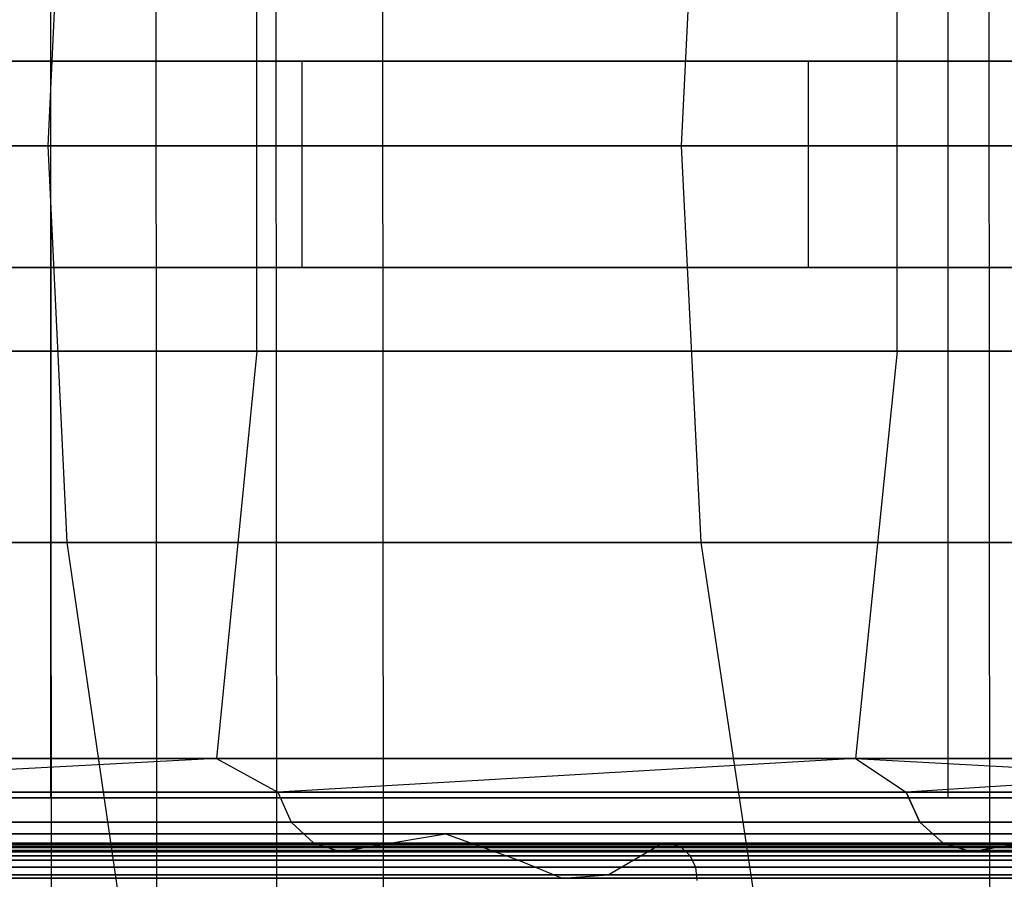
# Model space of a CAD drawing. Extents: x -172 to 172, y -29 to 28.
# Tile 848 of 914: x 136.54 to 143.7, y -5.2 to 1.05. Entities that reach past the tile are written whole.
import ezdxf

# ---------------------------------------------------------------- set-up
doc = ezdxf.new("R2010")
doc.units = 0
doc.header["$LTSCALE"] = 25.4
doc.layers.get('0').update_dxf_attribs({"linetype": 'CONTINUOUS'})

# ---------------------------------------------------------------- blocks, each defined once
blk = doc.blocks.new('RYFLO_AURA_STL')
at = {"color": 0}
for p, q in [((137.5374, -7.3033, -1143.3234), (137.5285, 7.0967, -1143.3298)), ((137.5374, -7.3033, -1143.3234), (137.5285, 7.0967, -1143.3298)), ((137.5374, -7.3033, -1343.1769), (137.5285, 7.0967, -1343.1704)), ((137.5374, -7.3033, -1343.1769), (137.5285, 7.0967, -1343.1704)), ((139.185, -7.3033, -1145.6315), (139.1761, 7.0967, -1145.6377)), ((139.185, -7.3033, -1145.6315), (139.1761, 7.0967, -1145.6377)), ((139.185, -7.3033, -1340.8688), (139.1761, 7.0967, -1340.8625)), ((139.185, -7.3033, -1340.8688), (139.1761, 7.0967, -1340.8625)), ((136.7605, 6.146, -1143.8878), (136.7682, -6.354, -1143.8822)), ((136.7605, 6.146, -1143.8878), (136.7682, -6.354, -1143.8822)), ((136.7605, 6.146, -1342.6124), (136.7682, -6.354, -1342.618)), ((136.7605, 6.146, -1342.6124), (136.7682, -6.354, -1342.618)), ((138.3989, 6.146, -1146.1829), (138.4067, -6.354, -1146.1774)), ((138.3989, 6.146, -1146.1829), (138.4067, -6.354, -1146.1774)), ((138.3989, 6.146, -1340.3174), (138.4067, -6.354, -1340.3229)), ((138.3989, 6.146, -1340.3174), (138.4067, -6.354, -1340.3229)), ((143.5795, 6.146, -1154.0243), (143.5876, -6.354, -1154.0193)), ((143.5795, 6.146, -1154.0243), (143.5876, -6.354, -1154.0193)), ((143.5795, 6.146, -1332.476), (143.5876, -6.354, -1332.481)), ((143.5795, 6.146, -1332.476), (143.5876, -6.354, -1332.481)), ((136.7644, 4.396, -1143.885), (136.7644, -4.604, -1143.885)), ((136.7644, 4.396, -1143.885), (136.7644, -4.604, -1143.885)), ((136.7644, 4.396, -1342.6152), (136.7644, -4.604, -1342.6152)), ((136.7644, 4.396, -1342.6152), (136.7644, -4.604, -1342.6152)), ((143.2862, -4.604, -1155.4442), (143.2862, 4.396, -1155.4442)), ((143.2862, -4.604, -1155.4442), (143.2862, 4.396, -1155.4442)), ((143.2862, -4.604, -1331.056), (143.2862, 4.396, -1331.056)), ((143.2862, -4.604, -1331.056), (143.2862, 4.396, -1331.056)), ((136.7458, 0.133, -1157.327), (136.8842, 3.0149, -1157.2401)), ((136.7458, 0.133, -1157.327), (136.8842, 3.0149, -1157.2401)), ((136.7458, 0.133, -1329.1732), (136.8842, 3.0149, -1329.2601)), ((136.7458, 0.133, -1329.1732), (136.8842, 3.0149, -1329.2601)), ((141.3485, 0.133, -1165.1296), (141.4915, 3.0149, -1165.0505)), ((141.3485, 0.133, -1165.1296), (141.4915, 3.0149, -1165.0505)), ((141.3485, 0.133, -1321.3706), (141.4915, 3.0149, -1321.4497)), ((141.3485, 0.133, -1321.3706), (141.4915, 3.0149, -1321.4497)), ((138.2637, -1.3568, -1156.3733), (138.2636, 1.6231, -1156.3733)), ((138.2637, -1.3568, -1156.3733), (138.2636, 1.6231, -1156.3733)), ((138.2637, -1.3568, -1330.127), (138.2636, 1.6231, -1330.127)), ((138.2637, -1.3568, -1330.127), (138.2636, 1.6231, -1330.127)), ((142.9174, -1.3568, -1164.2625), (142.9173, 1.6231, -1164.2625)), ((142.9174, -1.3568, -1164.2625), (142.9173, 1.6231, -1164.2625)), ((142.9174, -1.3568, -1322.2378), (142.9173, 1.6231, -1322.2378)), ((142.9174, -1.3568, -1322.2378), (142.9173, 1.6231, -1322.2378)), ((131.7381, 0.75, -1150.697), (138.5936, 0.75, -1161.3184)), ((131.7381, 0.75, -1150.697), (138.5936, 0.75, -1161.3184)), ((142.2732, 0.75, -1318.6115), (135.9219, 0.75, -1329.5417)), ((142.2732, 0.75, -1318.6115), (135.9219, 0.75, -1329.5417)), ((138.5936, 0.75, -1161.3184), (144.5947, 0.75, -1172.4449)), ((138.5936, -0.75, -1161.3184), (138.5936, 0.75, -1161.3184)), ((138.5936, 0.75, -1161.3184), (144.5947, 0.75, -1172.4449)), ((138.5936, -0.75, -1161.3184), (138.5936, 0.75, -1161.3184)), ((147.7474, 0.75, -1307.2164), (142.2732, 0.75, -1318.6115)), ((142.2732, -0.75, -1318.6115), (142.2732, 0.75, -1318.6115)), ((147.7474, 0.75, -1307.2164), (142.2732, 0.75, -1318.6115)), ((142.2732, -0.75, -1318.6115), (142.2732, 0.75, -1318.6115)), ((136.7458, 0.133, -1157.327), (131.713, 0.133, -1149.7948)), ((131.713, 0.133, -1336.7054), (136.7458, 0.133, -1329.1732)), ((136.7458, 0.133, -1157.327), (131.713, 0.133, -1149.7948)), ((131.713, 0.133, -1336.7054), (136.7458, 0.133, -1329.1732)), ((141.3485, 0.133, -1165.1296), (136.7458, 0.133, -1157.327)), ((136.7458, 0.133, -1329.1732), (141.3485, 0.133, -1321.3706)), ((136.8845, -2.7489, -1157.2399), (136.7458, 0.133, -1157.327)), ((141.3485, 0.133, -1165.1296), (136.7458, 0.133, -1157.327)), ((136.8845, -2.7489, -1157.2399), (136.7458, 0.133, -1157.327)), ((136.8845, -2.7489, -1329.2604), (136.7458, 0.133, -1329.1732)), ((136.7458, 0.133, -1329.1732), (141.3485, 0.133, -1321.3706)), ((136.8845, -2.7489, -1329.2604), (136.7458, 0.133, -1329.1732)), ((145.5063, 0.133, -1173.178), (141.3485, 0.133, -1165.1296)), ((141.3485, 0.133, -1321.3706), (145.5063, 0.133, -1313.3223)), ((141.4918, -2.7489, -1165.0504), (141.3485, 0.133, -1165.1296)), ((145.5063, 0.133, -1173.178), (141.3485, 0.133, -1165.1296)), ((141.4918, -2.7489, -1165.0504), (141.3485, 0.133, -1165.1296)), ((141.4918, -2.7489, -1321.4498), (141.3485, 0.133, -1321.3706)), ((141.3485, 0.133, -1321.3706), (145.5063, 0.133, -1313.3223)), ((141.4918, -2.7489, -1321.4498), (141.3485, 0.133, -1321.3706)), ((138.5936, -0.75, -1161.3184), (131.7381, -0.75, -1150.697)), ((138.5936, -0.75, -1161.3184), (131.7381, -0.75, -1150.697)), ((135.9219, -0.75, -1329.5417), (142.2732, -0.75, -1318.6115)), ((135.9219, -0.75, -1329.5417), (142.2732, -0.75, -1318.6115)), ((144.5947, -0.75, -1172.4449), (138.5936, -0.75, -1161.3184)), ((144.5947, -0.75, -1172.4449), (138.5936, -0.75, -1161.3184)), ((142.2732, -0.75, -1318.6115), (147.7474, -0.75, -1307.2164)), ((142.2732, -0.75, -1318.6115), (147.7474, -0.75, -1307.2164)), ((133.175, -1.3568, -1148.7574), (138.2637, -1.3568, -1156.3733)), ((138.2637, -1.3568, -1330.127), (133.175, -1.3568, -1337.7428)), ((138.2637, -1.3568, -1330.127), (133.175, -1.3568, -1337.7428)), ((133.175, -1.3568, -1148.7574), (138.2637, -1.3568, -1156.3733)), ((138.2637, -1.3568, -1330.127), (137.9709, -4.3166, -1329.943)), ((138.2637, -1.3568, -1330.127), (137.9709, -4.3166, -1329.943)), ((138.2637, -1.3568, -1156.3733), (137.9709, -4.3166, -1156.5573)), ((138.2637, -1.3568, -1156.3733), (137.9709, -4.3166, -1156.5573)), ((138.2637, -1.3568, -1156.3733), (142.9174, -1.3568, -1164.2625)), ((142.9174, -1.3568, -1322.2378), (138.2637, -1.3568, -1330.127)), ((142.9174, -1.3568, -1322.2378), (138.2637, -1.3568, -1330.127)), ((138.2637, -1.3568, -1156.3733), (142.9174, -1.3568, -1164.2625)), ((142.9174, -1.3568, -1322.2378), (142.6148, -4.3166, -1322.0706)), ((142.9174, -1.3568, -1322.2378), (142.6148, -4.3166, -1322.0706)), ((142.9174, -1.3568, -1164.2625), (142.6148, -4.3166, -1164.4297)), ((142.9174, -1.3568, -1164.2625), (142.6148, -4.3166, -1164.4297)), ((142.9174, -1.3568, -1164.2625), (147.1215, -1.3568, -1172.4001)), ((147.1215, -1.3568, -1314.1001), (142.9174, -1.3568, -1322.2378)), ((147.1215, -1.3568, -1314.1001), (142.9174, -1.3568, -1322.2378)), ((142.9174, -1.3568, -1164.2625), (147.1215, -1.3568, -1172.4001)), ((136.8845, -2.7489, -1157.2399), (131.8465, -2.7489, -1149.7001)), ((131.8465, -2.7489, -1336.8002), (136.8845, -2.7489, -1329.2604)), ((136.8845, -2.7489, -1157.2399), (131.8465, -2.7489, -1149.7001)), ((131.8465, -2.7489, -1336.8002), (136.8845, -2.7489, -1329.2604)), ((141.4918, -2.7489, -1165.0504), (136.8845, -2.7489, -1157.2399)), ((136.8845, -2.7489, -1329.2604), (141.4918, -2.7489, -1321.4498)), ((137.2983, -5.5937, -1156.9799), (136.8845, -2.7489, -1157.2399)), ((141.4918, -2.7489, -1165.0504), (136.8845, -2.7489, -1157.2399)), ((137.2983, -5.5937, -1156.9799), (136.8845, -2.7489, -1157.2399)), ((137.2983, -5.5937, -1329.5204), (136.8845, -2.7489, -1329.2604)), ((136.8845, -2.7489, -1329.2604), (141.4918, -2.7489, -1321.4498)), ((137.2983, -5.5937, -1329.5204), (136.8845, -2.7489, -1329.2604)), ((145.6539, -2.7489, -1173.1069), (141.4918, -2.7489, -1165.0504)), ((141.4918, -2.7489, -1321.4498), (145.6539, -2.7489, -1313.3933)), ((141.9195, -5.5937, -1164.814), (141.4918, -2.7489, -1165.0504)), ((145.6539, -2.7489, -1173.1069), (141.4918, -2.7489, -1165.0504)), ((141.9195, -5.5937, -1164.814), (141.4918, -2.7489, -1165.0504)), ((141.9195, -5.5937, -1321.6863), (141.4918, -2.7489, -1321.4498)), ((141.4918, -2.7489, -1321.4498), (145.6539, -2.7489, -1313.3933)), ((141.9195, -5.5937, -1321.6863), (141.4918, -2.7489, -1321.4498)), ((137.9709, -4.3166, -1329.943), (132.893, -4.3166, -1337.5427)), ((132.893, -4.3166, -1148.9575), (137.9709, -4.3166, -1156.5573)), ((137.9709, -4.3166, -1329.943), (132.893, -4.3166, -1337.5427)), ((132.893, -4.3166, -1148.9575), (137.9709, -4.3166, -1156.5573)), ((137.9709, -4.3166, -1329.943), (133.4207, -4.562, -1336.8259)), ((137.9709, -4.3166, -1329.943), (133.4207, -4.562, -1336.8259)), ((137.9709, -4.3166, -1156.5573), (133.4207, -4.562, -1149.6743)), ((137.9709, -4.3166, -1156.5573), (133.4207, -4.562, -1149.6743)), ((142.6148, -4.3166, -1322.0706), (137.9709, -4.3166, -1329.943)), ((137.9709, -4.3166, -1156.5573), (142.6148, -4.3166, -1164.4297)), ((137.9709, -4.3166, -1329.943), (138.4149, -4.562, -1329.2665)), ((137.9709, -4.3166, -1329.943), (138.4149, -4.562, -1329.2665)), ((142.6148, -4.3166, -1322.0706), (137.9709, -4.3166, -1329.943)), ((137.9709, -4.3166, -1156.5573), (142.6148, -4.3166, -1164.4297)), ((137.9709, -4.3166, -1156.5573), (138.4149, -4.562, -1157.2338)), ((137.9709, -4.3166, -1156.5573), (138.4149, -4.562, -1157.2338)), ((142.6148, -4.3166, -1322.0706), (138.4149, -4.562, -1329.2665)), ((142.6148, -4.3166, -1322.0706), (138.4149, -4.562, -1329.2665)), ((142.6148, -4.3166, -1164.4297), (138.4149, -4.562, -1157.2338)), ((142.6148, -4.3166, -1164.4297), (138.4149, -4.562, -1157.2338)), ((146.8099, -4.3166, -1313.9501), (142.6148, -4.3166, -1322.0706)), ((142.6148, -4.3166, -1164.4297), (146.8099, -4.3166, -1172.5502)), ((142.6148, -4.3166, -1322.0706), (142.9814, -4.562, -1321.4412)), ((142.6148, -4.3166, -1322.0706), (142.9814, -4.562, -1321.4412)), ((142.6148, -4.3166, -1322.0706), (147.1058, -4.562, -1313.3741)), ((142.6148, -4.3166, -1322.0706), (147.1058, -4.562, -1313.3741)), ((146.8099, -4.3166, -1313.9501), (142.6148, -4.3166, -1322.0706)), ((142.6148, -4.3166, -1164.4297), (146.8099, -4.3166, -1172.5502)), ((142.6148, -4.3166, -1164.4297), (142.9814, -4.562, -1165.0591)), ((142.6148, -4.3166, -1164.4297), (142.9814, -4.562, -1165.0591)), ((146.8099, -4.3166, -1172.5502), (142.9814, -4.562, -1165.0591)), ((146.8099, -4.3166, -1172.5502), (142.9814, -4.562, -1165.0591)), ((133.4207, -4.562, -1336.8259), (138.4149, -4.562, -1329.2665)), ((138.4149, -4.562, -1157.2338), (133.4207, -4.562, -1149.6743)), ((133.4207, -4.562, -1336.8259), (138.4149, -4.562, -1329.2665)), ((138.4149, -4.562, -1157.2338), (133.4207, -4.562, -1149.6743)), ((138.4149, -4.562, -1329.2665), (138.5126, -4.7794, -1329.3271)), ((142.9814, -4.562, -1165.0591), (138.4149, -4.562, -1157.2338)), ((138.4149, -4.562, -1157.2338), (138.5126, -4.7794, -1157.1731)), ((138.4149, -4.562, -1157.2338), (138.5126, -4.7794, -1157.1731)), ((138.4149, -4.562, -1329.2665), (138.5126, -4.7794, -1329.3271)), ((138.4149, -4.562, -1329.2665), (142.9814, -4.562, -1321.4412)), ((138.4149, -4.562, -1329.2665), (142.9814, -4.562, -1321.4412)), ((142.9814, -4.562, -1165.0591), (138.4149, -4.562, -1157.2338)), ((143.0822, -4.7794, -1321.4963), (142.9814, -4.562, -1321.4412)), ((142.9814, -4.562, -1321.4412), (147.1058, -4.562, -1313.3741)), ((147.1058, -4.562, -1173.1261), (142.9814, -4.562, -1165.0591)), ((142.9814, -4.562, -1165.0591), (143.0822, -4.7794, -1165.0039)), ((142.9814, -4.562, -1165.0591), (143.0822, -4.7794, -1165.0039)), ((143.0822, -4.7794, -1321.4963), (142.9814, -4.562, -1321.4412)), ((142.9814, -4.562, -1321.4412), (147.1058, -4.562, -1313.3741)), ((147.1058, -4.562, -1173.1261), (142.9814, -4.562, -1165.0591)), ((128.5467, -4.604, -1353.0393), (136.7644, -4.604, -1342.6152)), ((136.7644, -4.604, -1143.885), (128.5467, -4.604, -1133.4609)), ((136.7644, -4.604, -1143.885), (128.5467, -4.604, -1133.4609)), ((128.5467, -4.604, -1353.0393), (136.7644, -4.604, -1342.6152)), ((143.2862, -4.604, -1155.4442), (135.9554, -4.604, -1144.4728)), ((135.9554, -4.604, -1342.0275), (143.2862, -4.604, -1331.056)), ((143.2862, -4.604, -1155.4442), (135.9554, -4.604, -1144.4728)), ((135.9554, -4.604, -1342.0275), (143.2862, -4.604, -1331.056)), ((136.7644, -4.604, -1342.6152), (144.1389, -4.604, -1331.5785)), ((144.1389, -4.604, -1154.9218), (136.7644, -4.604, -1143.885)), ((144.1389, -4.604, -1154.9218), (136.7644, -4.604, -1143.885)), ((136.7644, -4.604, -1342.6152), (144.1389, -4.604, -1331.5785)), ((149.7337, -4.604, -1166.957), (143.2862, -4.604, -1155.4442)), ((143.2862, -4.604, -1331.056), (149.7337, -4.604, -1319.5432)), ((149.7337, -4.604, -1166.957), (143.2862, -4.604, -1155.4442)), ((143.2862, -4.604, -1331.056), (149.7337, -4.604, -1319.5432)), ((133.5148, -4.7794, -1336.892), (138.5126, -4.7794, -1329.3271)), ((138.5126, -4.7794, -1157.1731), (133.5148, -4.7794, -1149.6083)), ((133.5148, -4.7794, -1336.892), (138.5126, -4.7794, -1329.3271)), ((138.5126, -4.7794, -1157.1731), (133.5148, -4.7794, -1149.6083)), ((138.5126, -4.7794, -1329.3271), (138.6761, -4.9325, -1329.4288)), ((143.0822, -4.7794, -1165.0039), (138.5126, -4.7794, -1157.1731)), ((138.5126, -4.7794, -1157.1731), (138.6761, -4.9325, -1157.0714)), ((138.5126, -4.7794, -1157.1731), (138.6761, -4.9325, -1157.0714)), ((143.0822, -4.7794, -1165.0039), (138.5126, -4.7794, -1157.1731)), ((138.5126, -4.7794, -1329.3271), (138.6761, -4.9325, -1329.4288)), ((138.5126, -4.7794, -1329.3271), (143.0822, -4.7794, -1321.4963)), ((138.5126, -4.7794, -1329.3271), (143.0822, -4.7794, -1321.4963)), ((143.2511, -4.9325, -1321.5887), (143.0822, -4.7794, -1321.4963)), ((143.0822, -4.7794, -1321.4963), (147.2096, -4.7794, -1313.4236)), ((147.2096, -4.7794, -1173.0767), (143.0822, -4.7794, -1165.0039)), ((143.0822, -4.7794, -1165.0039), (143.2511, -4.9325, -1164.9115)), ((143.0822, -4.7794, -1165.0039), (143.2511, -4.9325, -1164.9115)), ((143.0822, -4.7794, -1321.4963), (147.2096, -4.7794, -1313.4236)), ((147.2096, -4.7794, -1173.0767), (143.0822, -4.7794, -1165.0039)), ((143.2511, -4.9325, -1321.5887), (143.0822, -4.7794, -1321.4963)), ((133.6724, -4.9325, -1337.0024), (138.6761, -4.9325, -1329.4288)), ((138.6761, -4.9325, -1157.0714), (133.6724, -4.9325, -1149.4978)), ((133.6724, -4.9325, -1337.0024), (138.6761, -4.9325, -1329.4288)), ((138.6761, -4.9325, -1157.0714), (133.6724, -4.9325, -1149.4978)), ((139.6334, -4.8658, -1156.4766), (134.5952, -4.8658, -1148.8506)), ((134.5952, -4.8658, -1337.6497), (139.6334, -4.8658, -1330.0237)), ((139.6334, -4.8658, -1156.4766), (134.5952, -4.8658, -1148.8506)), ((134.5952, -4.8658, -1337.6497), (139.6334, -4.8658, -1330.0237)), ((141.2714, -4.9348, -1155.4586), (136.1741, -4.9348, -1147.7432)), ((136.1741, -4.9348, -1338.7571), (141.2714, -4.9348, -1331.0416)), ((141.2714, -4.9348, -1155.4586), (136.1741, -4.9348, -1147.7432)), ((136.1741, -4.9348, -1338.7571), (141.2714, -4.9348, -1331.0416)), ((138.6761, -4.9325, -1329.4288), (138.8781, -4.9955, -1329.5543)), ((143.2511, -4.9325, -1164.9115), (138.6761, -4.9325, -1157.0714)), ((138.6761, -4.9325, -1157.0714), (138.8781, -4.9955, -1156.9459)), ((138.6761, -4.9325, -1157.0714), (138.8781, -4.9955, -1156.9459)), ((143.2511, -4.9325, -1164.9115), (138.6761, -4.9325, -1157.0714)), ((138.6761, -4.9325, -1329.4288), (138.8781, -4.9955, -1329.5543)), ((138.6761, -4.9325, -1329.4288), (143.2511, -4.9325, -1321.5887)), ((138.6761, -4.9325, -1329.4288), (143.2511, -4.9325, -1321.5887)), ((139.0845, -4.9577, -1156.8176), (139.6334, -4.8658, -1156.4766)), ((139.0845, -4.9577, -1156.8176), (139.6334, -4.8658, -1156.4766)), ((139.0845, -4.9577, -1329.6826), (139.6334, -4.8658, -1330.0237)), ((139.0845, -4.9577, -1329.6826), (139.6334, -4.8658, -1330.0237)), ((144.24, -4.8658, -1164.3707), (139.6334, -4.8658, -1156.4766)), ((139.6334, -4.8658, -1156.4766), (140.1635, -5.0571, -1156.1471)), ((139.6334, -4.8658, -1156.4766), (140.1635, -5.0571, -1156.1471)), ((139.6334, -4.8658, -1330.0237), (140.1635, -5.0571, -1330.3531)), ((139.6334, -4.8658, -1330.0237), (144.24, -4.8658, -1322.1295)), ((139.6334, -4.8658, -1330.0237), (140.1635, -5.0571, -1330.3531)), ((144.24, -4.8658, -1164.3707), (139.6334, -4.8658, -1156.4766)), ((139.6334, -4.8658, -1330.0237), (144.24, -4.8658, -1322.1295)), ((141.1905, -4.9428, -1155.5089), (141.2714, -4.9348, -1155.4586)), ((141.1905, -4.9428, -1155.5089), (141.2714, -4.9348, -1155.4586)), ((141.1905, -4.9428, -1330.9913), (141.2714, -4.9348, -1331.0416)), ((141.1905, -4.9428, -1330.9913), (141.2714, -4.9348, -1331.0416)), ((145.9321, -4.9348, -1163.4454), (141.2714, -4.9348, -1155.4586)), ((141.2714, -4.9348, -1155.4586), (141.349, -4.9632, -1155.4104)), ((141.2714, -4.9348, -1155.4586), (141.349, -4.9632, -1155.4104)), ((141.2714, -4.9348, -1331.0416), (141.349, -4.9632, -1331.0898)), ((141.2714, -4.9348, -1331.0416), (145.9321, -4.9348, -1323.0548)), ((141.2714, -4.9348, -1331.0416), (141.349, -4.9632, -1331.0898)), ((145.9321, -4.9348, -1163.4454), (141.2714, -4.9348, -1155.4586)), ((141.2714, -4.9348, -1331.0416), (145.9321, -4.9348, -1323.0548)), ((143.4598, -4.9955, -1321.7028), (143.2511, -4.9325, -1321.5887)), ((143.2511, -4.9325, -1321.5887), (147.3834, -4.9325, -1313.5065)), ((147.3834, -4.9325, -1172.9938), (143.2511, -4.9325, -1164.9115)), ((143.2511, -4.9325, -1164.9115), (143.4598, -4.9955, -1164.7975)), ((143.2511, -4.9325, -1164.9115), (143.4598, -4.9955, -1164.7975)), ((143.2511, -4.9325, -1321.5887), (147.3834, -4.9325, -1313.5065)), ((147.3834, -4.9325, -1172.9938), (143.2511, -4.9325, -1164.9115)), ((143.4598, -4.9955, -1321.7028), (143.2511, -4.9325, -1321.5887)), ((143.673, -4.9577, -1164.6808), (144.24, -4.8658, -1164.3707)), ((143.673, -4.9577, -1164.6808), (144.24, -4.8658, -1164.3707)), ((143.673, -4.9577, -1321.8195), (144.24, -4.8658, -1322.1295)), ((143.673, -4.9577, -1321.8195), (144.24, -4.8658, -1322.1295)), ((133.8671, -4.9955, -1337.139), (138.8781, -4.9955, -1329.5543)), ((138.8781, -4.9955, -1156.9459), (133.8671, -4.9955, -1149.3612)), ((133.8671, -4.9955, -1337.139), (138.8781, -4.9955, -1329.5543)), ((138.8781, -4.9955, -1156.9459), (133.8671, -4.9955, -1149.3612)), ((139.0845, -4.9577, -1329.6826), (134.0661, -4.9577, -1337.2786)), ((134.0661, -4.9577, -1149.2217), (139.0845, -4.9577, -1156.8176)), ((134.0661, -4.9577, -1149.2217), (139.0845, -4.9577, -1156.8176)), ((139.0845, -4.9577, -1329.6826), (134.0661, -4.9577, -1337.2786)), ((136.0262, -4.986, -1147.8469), (141.118, -4.986, -1155.554)), ((141.118, -4.986, -1330.9463), (136.0262, -4.986, -1338.6533)), ((136.0262, -4.986, -1147.8469), (141.118, -4.986, -1155.554)), ((141.118, -4.986, -1330.9463), (136.0262, -4.986, -1338.6533)), ((141.1905, -4.9428, -1155.5089), (136.0961, -4.9428, -1147.7979)), ((136.0961, -4.9428, -1338.7024), (141.1905, -4.9428, -1330.9913)), ((141.1905, -4.9428, -1155.5089), (136.0961, -4.9428, -1147.7979)), ((136.0961, -4.9428, -1338.7024), (141.1905, -4.9428, -1330.9913)), ((141.349, -4.9632, -1155.4104), (136.2489, -4.9632, -1147.6907)), ((136.2489, -4.9632, -1338.8096), (141.349, -4.9632, -1331.0898)), ((141.349, -4.9632, -1155.4104), (136.2489, -4.9632, -1147.6907)), ((136.2489, -4.9632, -1338.8096), (141.349, -4.9632, -1331.0898)), ((139.0845, -4.9577, -1329.6826), (138.8781, -4.9955, -1329.5543)), ((139.0845, -4.9577, -1329.6826), (138.8781, -4.9955, -1329.5543)), ((138.8781, -4.9955, -1156.9459), (139.0845, -4.9577, -1156.8176)), ((138.8781, -4.9955, -1156.9459), (139.0845, -4.9577, -1156.8176)), ((138.8781, -4.9955, -1329.5543), (143.4598, -4.9955, -1321.7028)), ((143.4598, -4.9955, -1164.7975), (138.8781, -4.9955, -1156.9459)), ((143.4598, -4.9955, -1164.7975), (138.8781, -4.9955, -1156.9459)), ((138.8781, -4.9955, -1329.5543), (143.4598, -4.9955, -1321.7028)), ((143.673, -4.9577, -1321.8195), (139.0845, -4.9577, -1329.6826)), ((139.0845, -4.9577, -1156.8176), (143.673, -4.9577, -1164.6808)), ((139.0845, -4.9577, -1156.8176), (143.673, -4.9577, -1164.6808)), ((143.673, -4.9577, -1321.8195), (139.0845, -4.9577, -1329.6826)), ((140.8168, -5.1625, -1155.7411), (141.118, -4.986, -1155.554)), ((140.8168, -5.1625, -1155.7411), (141.118, -4.986, -1155.554)), ((140.8168, -5.1625, -1330.7592), (141.118, -4.986, -1330.9463)), ((140.8168, -5.1625, -1330.7592), (141.118, -4.986, -1330.9463)), ((141.118, -4.986, -1155.554), (141.1905, -4.9428, -1155.5089)), ((141.118, -4.986, -1155.554), (141.1905, -4.9428, -1155.5089)), ((141.118, -4.986, -1330.9463), (141.1905, -4.9428, -1330.9913)), ((141.118, -4.986, -1330.9463), (141.1905, -4.9428, -1330.9913)), ((141.118, -4.986, -1155.554), (145.7736, -4.986, -1163.5321)), ((145.7736, -4.986, -1322.9681), (141.118, -4.986, -1330.9463)), ((141.118, -4.986, -1155.554), (145.7736, -4.986, -1163.5321)), ((145.7736, -4.986, -1322.9681), (141.118, -4.986, -1330.9463)), ((145.8485, -4.9428, -1163.4912), (141.1905, -4.9428, -1155.5089)), ((141.1905, -4.9428, -1330.9913), (145.8485, -4.9428, -1323.009)), ((145.8485, -4.9428, -1163.4912), (141.1905, -4.9428, -1155.5089)), ((141.1905, -4.9428, -1330.9913), (145.8485, -4.9428, -1323.009)), ((146.0122, -4.9632, -1163.4016), (141.349, -4.9632, -1155.4104)), ((141.349, -4.9632, -1155.4104), (141.4119, -5.0238, -1155.3713)), ((141.349, -4.9632, -1155.4104), (141.4119, -5.0238, -1155.3713)), ((141.349, -4.9632, -1331.0898), (141.4119, -5.0238, -1331.1289)), ((141.349, -4.9632, -1331.0898), (146.0122, -4.9632, -1323.0986)), ((141.349, -4.9632, -1331.0898), (141.4119, -5.0238, -1331.1289)), ((146.0122, -4.9632, -1163.4016), (141.349, -4.9632, -1155.4104)), ((141.349, -4.9632, -1331.0898), (146.0122, -4.9632, -1323.0986)), ((143.673, -4.9577, -1321.8195), (143.4598, -4.9955, -1321.7028)), ((143.673, -4.9577, -1321.8195), (143.4598, -4.9955, -1321.7028)), ((143.4598, -4.9955, -1164.7975), (143.673, -4.9577, -1164.6808)), ((143.4598, -4.9955, -1164.7975), (143.673, -4.9577, -1164.6808)), ((143.4598, -4.9955, -1321.7028), (147.598, -4.9955, -1313.6088)), ((147.598, -4.9955, -1172.8915), (143.4598, -4.9955, -1164.7975)), ((143.4598, -4.9955, -1321.7028), (147.598, -4.9955, -1313.6088)), ((147.598, -4.9955, -1172.8915), (143.4598, -4.9955, -1164.7975)), ((147.8175, -4.9577, -1313.7134), (143.673, -4.9577, -1321.8195)), ((143.673, -4.9577, -1164.6808), (147.8175, -4.9577, -1172.7869)), ((143.673, -4.9577, -1164.6808), (147.8175, -4.9577, -1172.7869)), ((147.8175, -4.9577, -1313.7134), (143.673, -4.9577, -1321.8195)), ((135.1061, -5.0571, -1148.4922), (140.1635, -5.0571, -1156.1471)), ((140.1635, -5.0571, -1330.3531), (135.1061, -5.0571, -1338.0081)), ((135.1061, -5.0571, -1148.4922), (140.1635, -5.0571, -1156.1471)), ((140.1635, -5.0571, -1330.3531), (135.1061, -5.0571, -1338.0081)), ((141.4119, -5.0238, -1155.3713), (136.3095, -5.0238, -1147.6482)), ((136.3095, -5.0238, -1338.8521), (141.4119, -5.0238, -1331.1289)), ((141.4119, -5.0238, -1155.3713), (136.3095, -5.0238, -1147.6482)), ((136.3095, -5.0238, -1338.8521), (141.4119, -5.0238, -1331.1289)), ((140.1635, -5.0571, -1156.1471), (144.7876, -5.0571, -1164.0713)), ((144.7876, -5.0571, -1322.429), (140.1635, -5.0571, -1330.3531)), ((140.1635, -5.0571, -1156.1471), (144.7876, -5.0571, -1164.0713)), ((140.1635, -5.0571, -1156.1471), (140.4811, -5.1875, -1155.9497)), ((140.1635, -5.0571, -1156.1471), (140.4811, -5.1875, -1155.9497)), ((140.1635, -5.0571, -1330.3531), (140.4811, -5.1875, -1330.5505)), ((140.1635, -5.0571, -1330.3531), (140.4811, -5.1875, -1330.5505)), ((144.7876, -5.0571, -1322.429), (140.1635, -5.0571, -1330.3531)), ((146.0772, -5.0238, -1163.3661), (141.4119, -5.0238, -1155.3713)), ((141.4119, -5.0238, -1155.3713), (141.4508, -5.1077, -1155.3472)), ((141.4119, -5.0238, -1155.3713), (141.4508, -5.1077, -1155.3472)), ((141.4119, -5.0238, -1331.1289), (141.4508, -5.1077, -1331.1531)), ((141.4119, -5.0238, -1331.1289), (146.0772, -5.0238, -1323.1342)), ((141.4119, -5.0238, -1331.1289), (141.4508, -5.1077, -1331.1531)), ((146.0772, -5.0238, -1163.3661), (141.4119, -5.0238, -1155.3713)), ((141.4119, -5.0238, -1331.1289), (146.0772, -5.0238, -1323.1342)), ((141.4508, -5.1077, -1155.3472), (136.347, -5.1077, -1147.6219)), ((136.347, -5.1077, -1338.8783), (141.4508, -5.1077, -1331.1531)), ((141.4508, -5.1077, -1155.3472), (136.347, -5.1077, -1147.6219)), ((136.347, -5.1077, -1338.8783), (141.4508, -5.1077, -1331.1531)), ((146.1174, -5.1077, -1163.3441), (141.4508, -5.1077, -1155.3472)), ((141.4508, -5.1077, -1155.3472), (141.4601, -5.2027, -1155.3414)), ((141.4508, -5.1077, -1155.3472), (141.4601, -5.2027, -1155.3414)), ((141.4508, -5.1077, -1331.1531), (141.4601, -5.2027, -1331.1588)), ((141.4508, -5.1077, -1331.1531), (146.1174, -5.1077, -1323.1561)), ((141.4508, -5.1077, -1331.1531), (141.4601, -5.2027, -1331.1588)), ((146.1174, -5.1077, -1163.3441), (141.4508, -5.1077, -1155.3472)), ((141.4508, -5.1077, -1331.1531), (146.1174, -5.1077, -1323.1561)), ((140.4811, -5.1875, -1155.9497), (135.4123, -5.1875, -1148.2775)), ((135.4123, -5.1875, -1338.2228), (140.4811, -5.1875, -1330.5505)), ((140.4811, -5.1875, -1155.9497), (135.4123, -5.1875, -1148.2775)), ((135.4123, -5.1875, -1338.2228), (140.4811, -5.1875, -1330.5505)), ((140.8168, -5.1625, -1155.7411), (135.7359, -5.1625, -1148.0505)), ((135.7359, -5.1625, -1338.4497), (140.8168, -5.1625, -1330.7592)), ((140.8168, -5.1625, -1155.7411), (135.7359, -5.1625, -1148.0505)), ((135.7359, -5.1625, -1338.4497), (140.8168, -5.1625, -1330.7592)), ((140.4811, -5.1875, -1155.9497), (140.8168, -5.1625, -1155.7411)), ((140.4811, -5.1875, -1155.9497), (140.8168, -5.1625, -1155.7411)), ((140.4811, -5.1875, -1330.5505), (140.8168, -5.1625, -1330.7592)), ((140.4811, -5.1875, -1330.5505), (140.8168, -5.1625, -1330.7592)), ((145.1157, -5.1875, -1163.8918), (140.4811, -5.1875, -1155.9497)), ((140.4811, -5.1875, -1330.5505), (145.1157, -5.1875, -1322.6084)), ((145.1157, -5.1875, -1163.8918), (140.4811, -5.1875, -1155.9497)), ((140.4811, -5.1875, -1330.5505), (145.1157, -5.1875, -1322.6084)), ((145.4625, -5.1625, -1163.7023), (140.8168, -5.1625, -1155.7411)), ((140.8168, -5.1625, -1330.7592), (145.4625, -5.1625, -1322.798)), ((145.4625, -5.1625, -1163.7023), (140.8168, -5.1625, -1155.7411)), ((140.8168, -5.1625, -1330.7592), (145.4625, -5.1625, -1322.798))]:
    blk.add_line(p, q, dxfattribs=at)

msp = doc.modelspace()

# ---------------------------------------------------------------- block references
at = {"color": 0}
msp.add_blockref('RYFLO_AURA_STL', (0, 0), dxfattribs=at)

doc.saveas('drawing.dxf')
